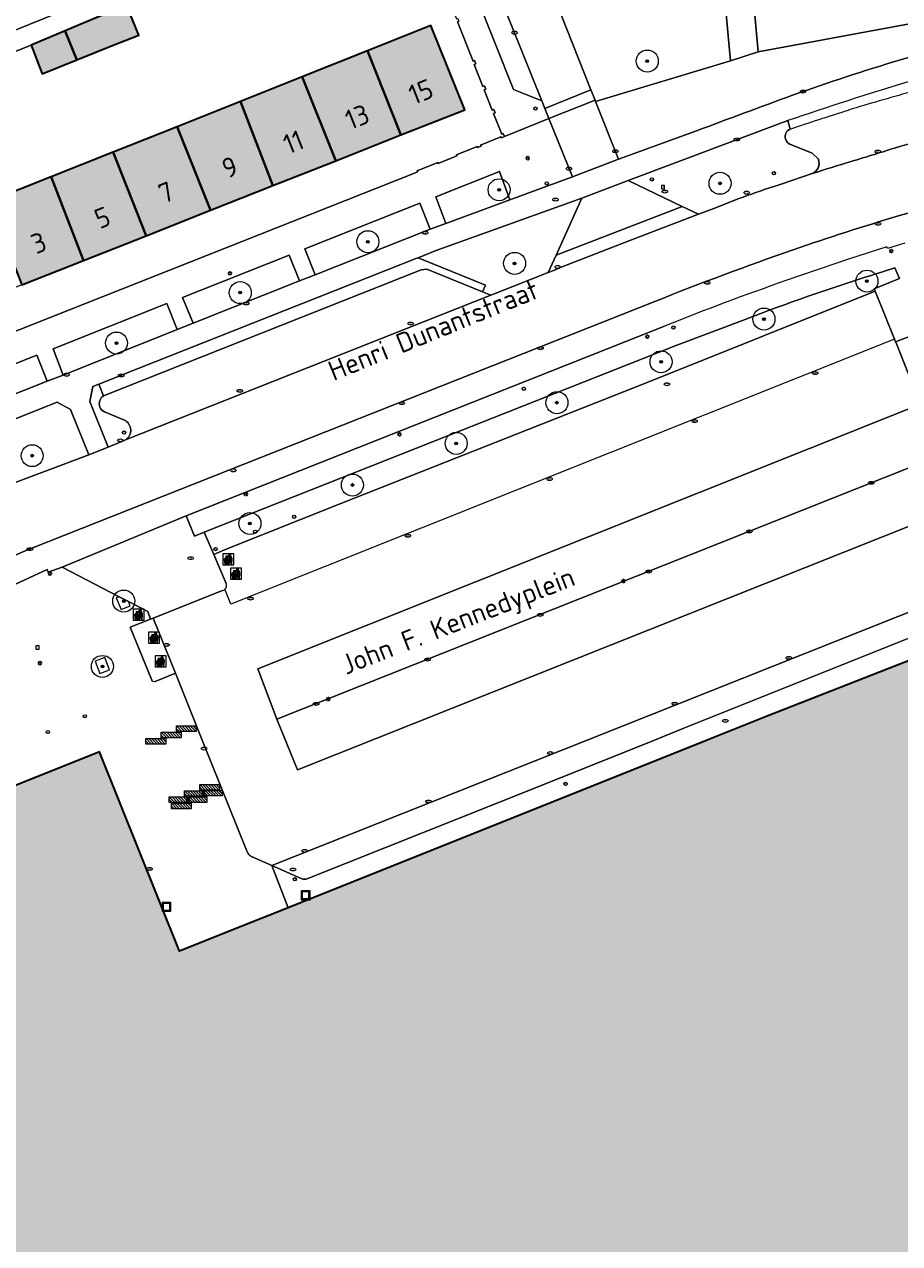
# Model space of a CAD drawing. Header units: metres. Extents: x 125349 to 128236, y 501602 to 503797.
# Tile 343 of 656: x 126549 to 126629, y 502454 to 502565. Entities that reach past the tile are written whole.
import ezdxf
from ezdxf.enums import TextEntityAlignment as Align

# ---------------------------------------------------------------- set-up
doc = ezdxf.new("R2010")
doc.units = ezdxf.units.M
doc.layers.get('0').update_dxf_attribs({"linetype": 'CONTINUOUS'})
for name, color, linetype, lineweight in [('B-WE-GR-BEPLANTING_CULTUUR_BODEMBEDEKKER-GV', 90, 'CONTINUOUS', 18), ('B-WE-GR-BEPLANTING_CULTUUR_HEESTERS-GV', 90, 'CONTINUOUS', 18), ('B-WE-GR-BOOM-S-500', 90, 'CONTINUOUS', 18), ('B-WE-GR-GROENVOORZIENING-GV', 80, 'CONTINUOUS', 18), ('B-WE-IE-AFVAL APART PLAATS-S', 7, 'CONTINUOUS', 18), ('B-WE-IE-MEUBILAIR-S', 7, 'CONTINUOUS', 18), ('B-WE-IE-MEUBILAIR_WEGMEUBILAIR-GV', 7, 'CONTINUOUS', 18), ('B-WE-IE-MEUBILAIR_WEGMEUBILAIR-S', 7, 'CONTINUOUS', 18), ('B-WE-IE-MEUBILAIR_WEGMEUBILAIR_AFVALBAK-S', 7, 'CONTINUOUS', 18), ('B-WE-IE-TERREINAFSCHEIDING_KUNSTMATIG_MUUR-G', 90, 'IE-TERREINAFSCHEIDING_KUNSTMATIG-SO', 18), ('B-WE-OG-BEBOUWING-GV', 7, 'CONTINUOUS', 35), ('B-WE-OG-BEBOUWING-T18', 10, 'CONTINUOUS', 18), ('B-WE-OG-TERREIN_BEGROEID-GV', 7, 'CONTINUOUS', 18), ('B-WE-OG-TERREIN_ERF-GV', 7, 'CONTINUOUS', 18), ('B-WE-OG-TOPOGRAFIE-T18', 10, 'CONTINUOUS', 18), ('B-WE-VH-GESLOTENVERHARDING_ASFALT-GV', 10, 'CONTINUOUS', 18), ('B-WE-VH-OPENVERHARDING-GV', 90, 'CONTINUOUS', 18), ('B-WE-VH-OPENVERHARDING_BETONSTRAATSTEEN-GV', 90, 'CONTINUOUS', 18)]:
    doc.layers.add(name, color=color, linetype=linetype, lineweight=lineweight)
doc.layers.add('B-WE-OG-BEBOUWING-V', color=7, linetype='CONTINUOUS', lineweight=18, true_color=0xcc646e)
doc.styles.add('NLCS-ISO', font='NLCS-ISO.ttf')
doc.styles.add('NLCS-ISO-M1000-T18', font='NLCS-ISO.ttf', dxfattribs={"height": 1.8})
doc.linetypes.add('IE-TERREINAFSCHEIDING_KUNSTMATIG-SO', pattern='A,4,[82,NLCS.SHX,S=0.75,R=90,X=0,Y=0],4,-2', length=10)

# ---------------------------------------------------------------- blocks, each defined once
blk = doc.blocks.new('SIE-WEG_AFVALBAK-SO')
at = {"color": 0, "linetype": 'ByBlock', "lineweight": 18}
for points in [[(-2, -2), (2, -2), (2, 2), (-2, 2)], [(-1.5, -1.5), (1.5, -1.5), (1.5, 1.5), (-1.5, 1.5)]]:
    blk.add_lwpolyline(points, close=True, dxfattribs=at)
blk = doc.blocks.new('SIE-AFVAL APART PLAATS-SO')
h = blk.add_hatch(color=256)
h.dxf.hatch_style = 1
h.paths.add_polyline_path([(-0.09, 0.07), (-1.76, 0.07, 0.819081), (-1.79, -0.09), (-1.4, -2.19, 0.36153), (-1.37, -2.21), (-0.47, -2.21, 0.36153), (-0.44, -2.19), (-0.05, -0.09, 0.819081)])
h.paths.add_polyline_path([(-0.16, -0.1), (-0.2, -0.33), (-0.49, -0.33), (-0.47, -0.1)], flags=16)
h.paths.add_polyline_path([(-0.55, -0.1), (-0.58, -0.33), (-0.87, -0.33), (-0.87, -0.1)], flags=16)
h.paths.add_polyline_path([(-0.22, -0.42), (-0.27, -0.73), (-0.53, -0.73), (-0.5, -0.42)], flags=16)
h.paths.add_polyline_path([(-0.58, -0.42), (-0.61, -0.73), (-0.87, -0.73), (-0.87, -0.42)], flags=16)
h.paths.add_polyline_path([(-0.95, -0.1), (-0.95, -0.33), (-1.27, -0.33), (-1.29, -0.1)], flags=16)
h.paths.add_polyline_path([(-0.95, -0.42), (-0.95, -0.73), (-1.23, -0.73), (-1.26, -0.42)], flags=16)
h.paths.add_polyline_path([(-0.29, -0.83), (-0.34, -1.09), (-0.56, -1.09), (-0.54, -0.83)], flags=16)
h.paths.add_polyline_path([(-0.62, -0.83), (-0.65, -1.09), (-0.87, -1.09), (-0.87, -0.83)], flags=16)
h.paths.add_polyline_path([(-0.95, -0.83), (-0.95, -1.09), (-1.2, -1.09), (-1.22, -0.83)], flags=16)
h.paths.add_polyline_path([(-1.35, -0.33), (-1.64, -0.33), (-1.69, -0.1), (-1.37, -0.1)], flags=16)
h.paths.add_polyline_path([(-1.34, -0.42), (-1.31, -0.73), (-1.57, -0.73), (-1.63, -0.42)], flags=16)
h.paths.add_polyline_path([(-0.36, -1.18), (-0.41, -1.44), (-0.6, -1.44), (-0.57, -1.18)], flags=16)
h.paths.add_polyline_path([(-0.65, -1.18), (-0.68, -1.44), (-0.87, -1.44), (-0.87, -1.18)], flags=16)
h.paths.add_polyline_path([(-1.3, -0.83), (-1.28, -1.09), (-1.5, -1.09), (-1.55, -0.83)], flags=16)
h.paths.add_polyline_path([(-0.95, -1.18), (-0.95, -1.44), (-1.17, -1.44), (-1.19, -1.18)], flags=16)
h.paths.add_polyline_path([(-0.42, -1.53), (-0.47, -1.79), (-0.63, -1.79), (-0.6, -1.53)], flags=16)
h.paths.add_polyline_path([(-1.27, -1.18), (-1.25, -1.44), (-1.44, -1.44), (-1.49, -1.18)], flags=16)
h.paths.add_polyline_path([(-0.69, -1.53), (-0.71, -1.79), (-0.87, -1.79), (-0.87, -1.53)], flags=16)
h.paths.add_polyline_path([(-0.95, -1.53), (-0.95, -1.79), (-1.13, -1.79), (-1.16, -1.53)], flags=16)
h.paths.add_polyline_path([(-1.24, -1.53), (-1.22, -1.79), (-1.37, -1.79), (-1.42, -1.53)], flags=16)
h.paths.add_polyline_path([(-0.49, -1.89), (-0.53, -2.13), (-0.66, -2.13), (-0.64, -1.89)], flags=16)
h.paths.add_polyline_path([(-0.72, -1.89), (-0.74, -2.13), (-0.87, -2.13), (-0.87, -1.89)], flags=16)
h.paths.add_polyline_path([(-0.95, -1.89), (-0.95, -2.13), (-1.1, -2.13), (-1.12, -1.89)], flags=16)
h.paths.add_polyline_path([(-1.21, -1.89), (-1.18, -2.13), (-1.31, -2.13), (-1.35, -1.89)], flags=16)
h.paths.add_polyline_path([(-0.19, 0.78, -0.01173), (-0.3, 0.78, -0.148797), (-0.42, 1.03, -0.136076), (-0.69, 0.87), (-0.78, 0.85, -0.038293), (-1.14, 0.96), (-1.19, 0.81, -0.243822), (-1.56, 0.45, 0.344326), (-1, 0.22, -0.139345), (-0.6, 0.22, 0.618436), (-0.56, 0.27, -0.441494), (-0.47, 0.44, 0.309048)])
h.paths.add_polyline_path([(-0.49, 0.51, 0.351556), (-0.64, 0.31, 0.121061), (-1.02, 0.29, -0.288745), (-1.45, 0.42, 0.203599), (-1.12, 0.79), (-1.09, 0.87, 0.083075), (-0.28, 0.71, -0.242261)], flags=16)
h.paths.add_polyline_path([(-0.4, 0.79, -0.023345), (-0.63, 0.82, 0.07081), (-0.46, 0.9, 0.059965)], flags=16)
h.paths.add_polyline_path([(1.12, 1.48), (-1.07, 1.48, 0.860559), (-1.08, 1.42), (0.29, 1, -0.146703), (0.53, 0.28, 0.421968), (0.56, 0.25), (1.6, 0.31, 0.450293), (1.63, 0.34, 0.122241)])
h.paths.add_polyline_path([(0.26, 1.93, 1), (1.07, 1.93, 1)])
h.paths.add_polyline_path([(1.65, 0.15, 0.429303), (1.62, 0.18), (0.55, 0.23, 0.38429), (0.51, 0.2), (0.16, -2.16, 0.83726), (0.22, -2.18), (0.99, -0.78, -0.688204), (1.05, -0.78), (1.36, -2.14, 0.84934), (1.42, -2.14)])
for p, q in [((-0.09, 0.07), (-1.76, 0.07)), ((-1.4, -2.19), (-1.79, -0.09)), ((-1.37, -0.1), (-1.69, -0.1)), ((-1.64, -0.33), (-1.69, -0.1)), ((-1.64, -0.33), (-1.35, -0.33)), ((-1.63, -0.42), (-1.34, -0.42)), ((-1.57, -0.73), (-1.63, -0.42)), ((-1.57, -0.73), (-1.31, -0.73)), ((-1.55, -0.83), (-1.3, -0.83)), ((-1.5, -1.09), (-1.55, -0.83)), ((-1.5, -1.09), (-1.28, -1.09)), ((-1.49, -1.18), (-1.27, -1.18)), ((-1.44, -1.44), (-1.49, -1.18)), ((-1.44, -1.44), (-1.25, -1.44)), ((-1.42, -1.53), (-1.24, -1.53)), ((-1.37, -1.79), (-1.42, -1.53)), ((-1.37, -1.79), (-1.22, -1.79)), ((-1.37, -2.21), (-0.47, -2.21)), ((-1.31, -2.13), (-1.35, -1.89)), ((-1.35, -1.89), (-1.21, -1.89)), ((-1.31, -2.13), (-1.18, -2.13)), ((-0.95, -0.1), (-1.29, -0.1)), ((-1.27, -0.33), (-0.95, -0.33)), ((-1.26, -0.42), (-0.95, -0.42)), ((-1.23, -0.73), (-0.95, -0.73)), ((-1.22, -0.83), (-0.95, -0.83)), ((-1.2, -1.09), (-0.95, -1.09)), ((-1.19, -1.18), (-0.95, -1.18)), ((-1.17, -1.44), (-0.95, -1.44)), ((-1.16, -1.53), (-0.95, -1.53)), ((-1.13, -1.79), (-0.95, -1.79)), ((-1.12, -1.89), (-0.95, -1.89)), ((-1.1, -2.13), (-0.95, -2.13)), ((-0.95, -0.1), (-0.95, -0.33)), ((-0.95, -0.42), (-0.95, -0.73)), ((-0.95, -0.83), (-0.95, -1.09)), ((-0.95, -1.18), (-0.95, -1.44)), ((-0.95, -1.53), (-0.95, -1.79)), ((-0.95, -1.89), (-0.95, -2.13)), ((-0.87, -0.1), (-0.87, -0.33)), ((-0.55, -0.1), (-0.87, -0.1)), ((-0.87, -0.33), (-0.58, -0.33)), ((-0.87, -0.42), (-0.87, -0.73)), ((-0.87, -0.42), (-0.58, -0.42)), ((-0.87, -0.73), (-0.61, -0.73)), ((-0.87, -0.83), (-0.62, -0.83)), ((-0.87, -0.83), (-0.87, -1.09)), ((-0.87, -1.09), (-0.65, -1.09)), ((-0.87, -1.18), (-0.65, -1.18)), ((-0.87, -1.18), (-0.87, -1.44)), ((-0.87, -1.44), (-0.68, -1.44)), ((-0.87, -1.53), (-0.69, -1.53)), ((-0.87, -1.53), (-0.87, -1.79)), ((-0.87, -1.79), (-0.71, -1.79)), ((-0.87, -1.89), (-0.87, -2.13)), ((-0.87, -1.89), (-0.72, -1.89)), ((-0.87, -2.13), (-0.74, -2.13)), ((-0.66, -2.13), (-0.53, -2.13)), ((-0.64, -1.89), (-0.49, -1.89)), ((-0.63, -1.79), (-0.47, -1.79)), ((-0.6, -1.44), (-0.41, -1.44)), ((-0.6, -1.53), (-0.42, -1.53)), ((-0.57, -1.18), (-0.36, -1.18)), ((-0.56, -1.09), (-0.34, -1.09)), ((-0.54, -0.83), (-0.29, -0.83)), ((-0.53, -0.73), (-0.27, -0.73)), ((-0.53, -2.13), (-0.49, -1.89)), ((-0.5, -0.42), (-0.22, -0.42)), ((-0.49, -0.33), (-0.2, -0.33)), ((-0.16, -0.1), (-0.47, -0.1)), ((-0.47, -1.79), (-0.42, -1.53)), ((-0.44, -2.19), (-0.05, -0.09)), ((-0.41, -1.44), (-0.36, -1.18)), ((-0.34, -1.09), (-0.29, -0.83)), ((-0.27, -0.73), (-0.22, -0.42)), ((-0.2, -0.33), (-0.16, -0.1))]:
    blk.add_line(p, q)
blk.add_lwpolyline([(-2.5, -2.51), (2.5, -2.51), (2.5, 2.49), (-2.5, 2.49)], close=True)
for points in [[(-0.78, 0.85, -0.038293), (-1.14, 0.96), (-1.19, 0.81, -0.243822), (-1.56, 0.45, 0.344326), (-1, 0.22, -0.139345), (-0.6, 0.22, 0.618436), (-0.56, 0.27, -0.441494), (-0.47, 0.44, 0.309048), (-0.19, 0.78, -0.01173), (-0.3, 0.78, -0.01173)], [(-0.78, 0.85), (-0.69, 0.87, 0.136076), (-0.42, 1.03, 0.156405), (-0.29, 0.77)], [(-0.78, 0.85), (-0.69, 0.87, 0.136076), (-0.42, 1.03, 0.148797), (-0.3, 0.78, 0.148797)], [(-0.63, 0.82, 0.07081), (-0.46, 0.9, 0.059965), (-0.4, 0.79, 0.059965)], [(-0.4, 0.79, -0.023345), (-0.63, 0.82)]]:
    blk.add_lwpolyline(points, format="xyb")
for points in [[(-1.09, 0.87), (-1.12, 0.79, -0.203599), (-1.45, 0.42, 0.288745), (-1.02, 0.29, -0.121061), (-0.64, 0.31, -0.351556), (-0.49, 0.51, 0.242261), (-0.28, 0.71, -0.083075)], [(-1.07, 1.48), (1.12, 1.48, -0.122241), (1.63, 0.34, -0.450293), (1.6, 0.31), (0.56, 0.25, -0.421968), (0.53, 0.28, 0.146703), (0.29, 1), (-1.08, 1.42, -0.860559)], [(0.55, 0.23), (1.62, 0.18, -0.429303), (1.65, 0.15), (1.42, -2.14, -0.84934), (1.36, -2.14), (1.05, -0.78, 0.688204), (0.99, -0.78), (0.22, -2.18, -0.83726), (0.16, -2.16), (0.51, 0.2, -0.38429)]]:
    blk.add_lwpolyline(points, format="xyb", close=True)
for points in [[(-1.35, -0.33), (-1.37, -0.1)], [(-1.31, -0.73), (-1.34, -0.42)], [(-1.28, -1.09), (-1.3, -0.83)], [(-1.27, -0.33), (-1.29, -0.1)], [(-1.25, -1.44), (-1.27, -1.18)], [(-1.23, -0.73), (-1.26, -0.42)], [(-1.22, -1.79), (-1.24, -1.53)], [(-1.2, -1.09), (-1.22, -0.83)], [(-1.18, -2.13), (-1.21, -1.89)], [(-1.17, -1.44), (-1.19, -1.18)], [(-1.18, -2.22), (-1.18, -2.21)], [(-1.13, -1.79), (-1.16, -1.53)], [(-1.1, -2.13), (-1.12, -1.89)], [(-0.74, -2.13), (-0.72, -1.89)], [(-0.71, -1.79), (-0.69, -1.53)], [(-0.68, -1.44), (-0.65, -1.18)], [(-0.66, -2.13), (-0.64, -1.89)], [(-0.65, -1.09), (-0.62, -0.83)], [(-0.63, -1.79), (-0.6, -1.53)], [(-0.61, -0.73), (-0.58, -0.42)], [(-0.6, -1.44), (-0.57, -1.18)], [(-0.58, -0.33), (-0.55, -0.1)], [(-0.56, -1.09), (-0.54, -0.83)], [(-0.53, -0.73), (-0.5, -0.42)], [(-0.49, -0.33), (-0.47, -0.1)]]:
    blk.add_lwpolyline(points)
blk.add_circle((0.66, 1.93), 0.401)
for centre, radius, start, end in [((-1.76, -0.01), 0.0869, 90, 247.281), ((-0.09, -0.01), 0.0869, 292.719, 90), ((-1.37, -2.18), 0.0318, 190.4943, 270), ((-0.47, -2.18), 0.0318, 270, 349.5057)]:
    blk.add_arc(centre, radius, start, end)
blk = doc.blocks.new('SIE-MEUBILAIR_BORD_RECLAME-SO')
blk.add_lwpolyline([(-0.75, -0.75), (0.75, -0.75), (0.75, 0.75), (-0.75, 0.75)], close=True)
at = {"style": 'NLCS-ISO'}
blk.add_text('rb', height=0.75, dxfattribs=at).set_placement((0, 0), align=Align.MIDDLE_CENTER)
blk = doc.blocks.new('SIE-MEUBILAIR_BORD_LOCATIEPAAL-SO')
blk.add_lwpolyline([(-0.75, -0.75), (0.75, -0.75), (0.75, 0.75), (-0.75, 0.75)], close=True)
at = {"style": 'NLCS-ISO'}
blk.add_text('lp', height=0.75, dxfattribs=at).set_placement((0.01, 0.12), align=Align.MIDDLE_CENTER)
blk = doc.blocks.new('SIE-MEUBILAIR_PAAL_LICHTMAST-SO')
for points in [[(-0.62, 0), (-1, 0)], [(-0.71, 0.71), (-0.44, 0.44)], [(0, 1), (0, 0.62)], [(0.44, 0.44), (0.71, 0.71)], [(1, 0), (0.62, 0)], [(-0.71, -0.71), (-0.44, -0.44)], [(0, -0.62), (0, -1)], [(0.44, -0.44), (0.71, -0.71)]]:
    blk.add_lwpolyline(points)
blk.add_circle((0, 0), 0.5)
blk = doc.blocks.new('SIE-MEUBILAIR_PAAL_AFSLUITPAAL-SO')
blk.add_circle((0, 0), 0.75)
at = {"style": 'NLCS-ISO'}
blk.add_text('af', height=0.75, dxfattribs=at).set_placement((0, 0.05), align=Align.MIDDLE_CENTER)
blk = doc.blocks.new('SIE-MEUBILAIR_PAAL_VERKEERSBORD-SO')
blk.add_circle((0, 0), 0.75)
at = {"style": 'NLCS-ISO'}
blk.add_text('vb', height=0.75, dxfattribs=at).set_placement((0, 0.07), align=Align.MIDDLE_CENTER)
blk = doc.blocks.new('SIE-MEUBILAIR_PUT_KOLK-SO')
blk.add_ellipse((0, 0), major_axis=(1.25, 0), ratio=0.54)
at = {"style": 'NLCS-ISO'}
blk.add_text('klk', height=0.75, dxfattribs=at).set_placement((0.03, 0), align=Align.MIDDLE_CENTER)
blk = doc.blocks.new('SIE-MEUBILAIR_PUT_RIOOLPUT-SO')
blk.add_ellipse((0, 0), major_axis=(1.25, 0), ratio=0.54)
at = {"style": 'NLCS-ISO'}
blk.add_text('ri', height=0.75, dxfattribs=at).set_placement((-0.04, 0.07), align=Align.MIDDLE_CENTER)
blk = doc.blocks.new('SIE-MEUBILAIR_PUT_BRANDKRAAN-SO')
blk.add_ellipse((0, 0), major_axis=(1.25, 0), ratio=0.54)
at = {"style": 'NLCS-ISO'}
blk.add_text('bk', height=0.75, dxfattribs=at).set_placement((0.03, 0), align=Align.MIDDLE_CENTER)
blk = doc.blocks.new('SIE-WEG_FIETSREK-SO')
for p, q in [((-4.5, 1.25), (-2, -1.25)), ((-4.5, 0), (-3.25, -1.25)), ((-3.25, 1.25), (-0.75, -1.25)), ((-2, 1.25), (0.5, -1.25)), ((-0.75, 1.25), (1.75, -1.25)), ((0.5, 1.25), (3, -1.25)), ((1.76, 1.25), (4.26, -1.25)), ((3.01, 1.25), (4.5, -0.24)), ((4.26, 1.25), (4.5, 1.01))]:
    blk.add_line(p, q)
at = {"flags": 128}
blk.add_lwpolyline([(4.51, -1.25), (-4.51, -1.25), (-4.51, 1.25), (4.51, 1.25), (4.51, -1.25)], close=True, dxfattribs=at)
blk = doc.blocks.new('SGR-BOOM_01-SO')
at = {"linetype": 'ByBlock', "lineweight": 18}
h = blk.add_hatch(color=0, dxfattribs=at)
h.dxf.hatch_style = 1
edge = h.paths.add_edge_path()
edge.add_arc((0, 0), 0.25, 0, 360)
at = {"color": 0, "linetype": 'ByBlock', "lineweight": 18}
for radius in [2, 0.25]:
    blk.add_circle((0, 0), radius, dxfattribs=at)

msp = doc.modelspace()

# ---------------------------------------------------------------- hatches: boundary and pattern name
at = {"layer": 'B-WE-OG-BEBOUWING-V'}
for points in [[(126558.43, 502566.769), (126555.917, 502565.783), (126552.82, 502564.482), (126552.829, 502564.46), (126553.867, 502561.835), (126557.025, 502563.115), (126559.519, 502564.088)], [(126549.724, 502563.181), (126550.732, 502560.565), (126553.867, 502561.835), (126552.829, 502564.46), (126552.82, 502564.482)], [(126580.284, 502562.655), (126583.336, 502555.012), (126589.14, 502557.308), (126586.062, 502564.956)], [(126580.284, 502562.655), (126574.364, 502560.298), (126577.41, 502552.667), (126583.336, 502555.012)], [(126571.701, 502550.409), (126577.41, 502552.667), (126574.364, 502560.298), (126568.75, 502558.063)], [(126562.989, 502555.769), (126566.032, 502548.166), (126571.701, 502550.409), (126568.75, 502558.063)], [(126562.989, 502555.769), (126557.181, 502553.456), (126560.188, 502545.854), (126566.032, 502548.166)], [(126554.491, 502543.6), (126560.188, 502545.854), (126557.181, 502553.456), (126551.544, 502551.212)], [(126551.544, 502551.212), (126545.868, 502548.952), (126548.869, 502541.376), (126554.491, 502543.6)], [(126658.248, 502473.318), (126653.148, 502486.027), (126649.096, 502484.376), (126642.819, 502500), (126641.938, 502502.19), (126641.21, 502503.95), (126640.745, 502505.076), (126638.408, 502510.729), (126616.778, 502502.242), (126611.175, 502500), (126573.076, 502484.754), (126566.764, 502482.228), (126563.211, 502480.804), (126555.947, 502498.928), (126540.023, 502492.567), (126540.088, 502492.383), (126530.727, 502488.653), (126529.894, 502486.664), (126532.533, 502479.957), (126532.348, 502479.867), (126542.594, 502454.232), (126544.771, 502449.125), (126558.106, 502415.352), (126560.218, 502410.003), (126574.584, 502415.675), (126574.234, 502416.726), (126632.702, 502440.091), (126636.749, 502441.71), (126635.987, 502443.592), (126665.452, 502455.364), (126662.908, 502461.707), (126658.988, 502471.475)]]:
    msp.add_hatch(color=256, dxfattribs=at).paths.add_polyline_path(points)

# ---------------------------------------------------------------- linework, layer by layer
at = {"layer": 'B-WE-GR-BEPLANTING_CULTUUR_BODEMBEDEKKER-GV'}
msp.add_lwpolyline([(126626.142, 502542.275, 0.0158558), (126614.6, 502538.24)], format="xyb", dxfattribs=at)
at = {"layer": 'B-WE-GR-BEPLANTING_CULTUUR_BODEMBEDEKKER-GV', "flags": 128}
for points in [[(126626.441, 502540.802), (126626.346, 502541.032), (126628.633, 502541.95), (126628.204, 502542.927), (126626.142, 502542.275)], [(126614.6, 502538.24), (126608.246, 502535.857), (126565.46, 502518.908), (126566.323, 502516.874), (126567.301, 502517.289), (126577.715, 502521.455), (126606.012, 502532.637), (126626.441, 502540.802)]]:
    msp.add_lwpolyline(points, dxfattribs=at)
at = {"layer": 'B-WE-GR-BEPLANTING_CULTUUR_HEESTERS-GV', "flags": 128}
for points in [[(126618.693, 502555.551), (126618.483, 502556.319), (126603.992, 502550.866), (126608.888, 502548.517), (126610.382, 502547.8), (126611.77, 502548.325)], [(126621.266, 502552.801), (126620.711, 502553.357), (126618.665, 502554.17)], [(126617.897, 502550.554), (126620.705, 502551.502)], [(126555.881, 502532.366), (126555.345, 502532.154), (126555.046, 502530.794), (126556.736, 502526.624), (126558.166, 502527.224), (126558.313, 502527.282)], [(126556.302, 502531.302), (126555.881, 502532.366)], [(126558.213, 502529.092), (126556.378, 502529.853)]]:
    msp.add_lwpolyline(points, dxfattribs=at)
at = {"layer": 'B-WE-GR-BEPLANTING_CULTUUR_HEESTERS-GV'}
for points in [[(126618.28, 502554.656, -0.3971519), (126618.693, 502555.551)], [(126618.665, 502554.17, -0.2123402), (126618.28, 502554.656)], [(126620.705, 502551.502, 0.4181524), (126621.266, 502552.801)], [(126611.77, 502548.325, -0.0217394), (126617.897, 502550.554)], [(126555.964, 502530.88, -0.1761995), (126556.302, 502531.302)], [(126556.378, 502529.853, -0.3894008), (126555.964, 502530.88)], [(126558.313, 502527.282, 0.5646268), (126558.213, 502529.092)]]:
    msp.add_lwpolyline(points, format="xyb", dxfattribs=at)
at = {"layer": 'B-WE-GR-BEPLANTING_CULTUUR_HEESTERS-GV', "flags": 128}
for points in [[(126584.902, 502543.857), (126591.002, 502541.353), (126590.752, 502540.753), (126591.505, 502540.444), (126591.896, 502540.599), (126596.724, 502542.507), (126597.443, 502544.087), (126599.773, 502549.258), (126586.444, 502544.468)], [(126545.283, 502522.332), (126546.874, 502522.894), (126554.975, 502525.919), (126553.287, 502530.054), (126552.078, 502530.719), (126544.689, 502527.773), (126540.15, 502525.701), (126539.234, 502525.319), (126543.872, 502523.029)]]:
    msp.add_lwpolyline(points, close=True, dxfattribs=at)
at = {"layer": 'B-WE-GR-GROENVOORZIENING-GV', "flags": 128}
for points in [[(126587.398, 502546.972), (126593.234, 502549.125), (126592.291, 502551.682), (126586.505, 502549.393)], [(126575.533, 502542.311), (126585.994, 502546.454), (126585.055, 502548.8), (126574.603, 502544.674)], [(126564.436, 502537.901), (126574.106, 502541.744), (126573.165, 502544.082), (126563.494, 502540.251)], [(126563.01, 502537.33), (126562.064, 502539.695), (126551.713, 502535.584), (126552.635, 502533.187)], [(126544.514, 502530.005), (126551.186, 502532.619), (126550.25, 502535.008), (126543.589, 502532.365)]]:
    msp.add_lwpolyline(points, close=True, dxfattribs=at)
at = {"layer": 'B-WE-IE-MEUBILAIR_WEGMEUBILAIR-GV', "flags": 128}
for points in [[(126558.586, 502512.597), (126557.712, 502513.034), (126557.466, 502512.938), (126557.909, 502511.881), (126558.736, 502512.21)], [(126555.53, 502507.177), (126555.957, 502506.055), (126556.836, 502506.39), (126556.409, 502507.512)]]:
    msp.add_lwpolyline(points, close=True, dxfattribs=at)
at = {"layer": 'B-WE-IE-TERREINAFSCHEIDING_KUNSTMATIG_MUUR-G', "flags": 128}
msp.add_lwpolyline([(126585.464, 502572.974), (126586.864, 502569.409), (126586.97, 502569.445), (126587.086, 502569.152), (126586.982, 502569.107), (126588.369, 502565.565), (126588.489, 502565.606), (126588.597, 502565.334), (126588.481, 502565.289), (126589.88, 502561.726), (126590.004, 502561.777), (126590.122, 502561.477), (126589.997, 502561.427), (126590.784, 502559.422), (126590.915, 502559.473), (126591.038, 502559.165), (126590.906, 502559.112), (126591.628, 502557.271), (126591.766, 502557.323), (126591.882, 502557.029), (126591.746, 502556.971), (126592.485, 502555.089), (126592.629, 502555.14), (126592.744, 502554.864), (126592.464, 502554.744), (126592.424, 502554.851), (126590.566, 502554.099), (126590.608, 502553.993), (126590.314, 502553.874), (126590.273, 502553.98), (126588.37, 502553.209), (126588.413, 502553.104), (126586.716, 502552.418), (126586.67, 502552.521), (126584.792, 502551.76), (126584.841, 502551.659), (126584.572, 502551.552)], dxfattribs=at)
at = {"layer": 'B-WE-OG-BEBOUWING-GV', "flags": 128}
for points in [[(126558.43, 502566.769), (126555.917, 502565.783), (126552.82, 502564.482), (126552.829, 502564.46), (126553.867, 502561.835), (126557.025, 502563.115), (126559.519, 502564.088)], [(126549.724, 502563.181), (126550.732, 502560.565), (126553.867, 502561.835), (126552.829, 502564.46), (126552.82, 502564.482)], [(126580.284, 502562.655), (126583.336, 502555.012), (126589.14, 502557.308), (126586.062, 502564.956)], [(126580.284, 502562.655), (126574.364, 502560.298), (126577.41, 502552.667), (126583.336, 502555.012)], [(126571.701, 502550.409), (126577.41, 502552.667), (126574.364, 502560.298), (126568.75, 502558.063)], [(126562.989, 502555.769), (126566.032, 502548.166), (126571.701, 502550.409), (126568.75, 502558.063)], [(126562.989, 502555.769), (126557.181, 502553.456), (126560.188, 502545.854), (126566.032, 502548.166)], [(126554.491, 502543.6), (126560.188, 502545.854), (126557.181, 502553.456), (126551.544, 502551.212)], [(126551.544, 502551.212), (126545.868, 502548.952), (126548.869, 502541.376), (126554.491, 502543.6)]]:
    msp.add_lwpolyline(points, close=True, dxfattribs=at)
msp.add_lwpolyline([(126638.408, 502510.729), (126616.778, 502502.242), (126611.175, 502500), (126573.076, 502484.754), (126566.764, 502482.228), (126563.211, 502480.804), (126555.947, 502498.928), (126540.023, 502492.567), (126540.088, 502492.383), (126530.727, 502488.653), (126529.894, 502486.664), (126532.533, 502479.957), (126532.348, 502479.867), (126542.594, 502454.232), (126544.771, 502449.125)], dxfattribs=at)
at = {"layer": 'B-WE-OG-TERREIN_BEGROEID-GV', "flags": 128}
for points in [[(126601.021, 502558.05), (126613.28, 502561.767), (126610.888, 502587.701), (126592.496, 502580.271)], [(126592.684, 502579.013), (126597.884, 502565.925), (126600.596, 502559.117), (126600.973, 502558.171), (126601.021, 502558.05)]]:
    msp.add_lwpolyline(points, dxfattribs=at)
at = {"layer": 'B-WE-OG-TERREIN_ERF-GV', "flags": 128}
for points in [[(126503.448, 502626.943), (126531.164, 502557.641), (126556.667, 502567.972)], [(126556.667, 502567.972), (126531.164, 502557.641), (126531.871, 502555.988), (126538.348, 502558.66), (126541.52, 502559.927), (126544.489, 502561.113), (126549.724, 502563.181), (126552.82, 502564.482), (126555.917, 502565.783)], [(126558.43, 502566.769), (126559.519, 502564.088), (126557.025, 502563.115), (126553.867, 502561.835), (126550.732, 502560.565), (126549.724, 502563.181), (126544.489, 502561.113)], [(126540.626, 502534.14), (126584.572, 502551.552), (126584.841, 502551.659), (126584.792, 502551.76), (126586.67, 502552.521), (126586.716, 502552.418), (126588.413, 502553.104), (126588.37, 502553.209), (126590.273, 502553.98), (126590.314, 502553.874), (126590.608, 502553.993), (126590.566, 502554.099), (126592.424, 502554.851), (126592.464, 502554.744), (126592.744, 502554.864), (126592.629, 502555.14), (126592.485, 502555.089), (126591.746, 502556.971), (126591.882, 502557.029), (126591.766, 502557.323), (126591.628, 502557.271), (126590.906, 502559.112), (126591.038, 502559.165), (126590.915, 502559.473), (126590.784, 502559.422), (126589.997, 502561.427), (126590.122, 502561.477), (126590.004, 502561.777), (126589.88, 502561.726), (126588.481, 502565.289)]]:
    msp.add_lwpolyline(points, dxfattribs=at)
for points in [[(126613.147, 502591.477), (126615.784, 502562.581), (126671.623, 502572.936), (126669.477, 502596.512), (126661.522, 502595.666), (126661.731, 502593.011), (126658.433, 502592.689), (126655.119, 502592.365), (126654.812, 502595.07), (126649.352, 502594.556), (126649.609, 502591.852), (126646.15, 502591.529), (126639.963, 502590.951), (126639.696, 502593.688), (126636.83, 502593.404), (126637.137, 502590.699), (126633.674, 502590.367), (126630.425, 502590.055), (126630.168, 502592.76), (126624.509, 502592.299), (126624.816, 502589.544), (126621.565, 502589.232), (126618.103, 502588.9), (126617.797, 502591.605)], [(126548.869, 502541.376), (126542.835, 502538.989), (126541.35, 502542.689), (126538.715, 502541.583), (126536.348, 502547.352), (126539.28, 502548.583), (126540.075, 502546.645), (126545.868, 502548.952), (126551.544, 502551.212), (126557.181, 502553.456), (126562.989, 502555.769), (126568.75, 502558.063), (126574.364, 502560.298), (126580.284, 502562.655), (126586.062, 502564.956), (126589.14, 502557.308), (126583.336, 502555.012), (126577.41, 502552.667), (126571.701, 502550.409), (126566.032, 502548.166), (126560.188, 502545.854), (126554.491, 502543.6)]]:
    msp.add_lwpolyline(points, close=True, dxfattribs=at)
at = {"layer": 'B-WE-VH-GESLOTENVERHARDING_ASFALT-GV'}
for points in [[(126635.204, 502555.775, 0.0124747), (126628.456, 502553.903)], [(126628.456, 502553.903, -0.0016575), (126624.26, 502552.608)], [(126624.26, 502552.608, 0.0078993), (126620.705, 502551.502)], [(126628.648, 502547.679, -0.0154932), (126641.44, 502551.119)], [(126617.897, 502550.554, 0.0217394), (126611.77, 502548.325)], [(126618.988, 502544.575, -0.0120302), (126628.648, 502547.679)], [(126606.408, 502539.873, -0.0128632), (126618.988, 502544.575)]]:
    msp.add_lwpolyline(points, format="xyb", dxfattribs=at)
at = {"layer": 'B-WE-VH-GESLOTENVERHARDING_ASFALT-GV', "flags": 128}
for points in [[(126620.705, 502551.502), (126617.897, 502550.554)], [(126611.77, 502548.325), (126610.382, 502547.8), (126604.129, 502545.433), (126597.902, 502542.982), (126597.145, 502542.673), (126596.724, 502542.507), (126591.896, 502540.599), (126591.505, 502540.444), (126558.313, 502527.282), (126558.166, 502527.224), (126556.736, 502526.624), (126554.975, 502525.919), (126546.874, 502522.894), (126545.283, 502522.332)], [(126533.26, 502509.629), (126536.615, 502511.234), (126548.415, 502516.879), (126549.336, 502517.272), (126549.798, 502517.432), (126606.408, 502539.873)]]:
    msp.add_lwpolyline(points, dxfattribs=at)
at = {"layer": 'B-WE-VH-OPENVERHARDING-GV'}
for points in [[(126638.659, 502564.529, 0.0265489), (126618.929, 502558.629)], [(126629.412, 502559.855, 0.006965), (126618.483, 502556.319)], [(126629.624, 502558.911, 0.0060479), (126623.996, 502557.279)], [(126618.929, 502558.629, 0.0027096), (126610.179, 502555.387)], [(126618.693, 502555.551, -0.0044802), (126623.996, 502557.279)], [(126618.693, 502555.551, 0.3971519), (126618.28, 502554.656)], [(126628.456, 502553.903, -0.0124747), (126635.204, 502555.775)], [(126618.28, 502554.656, 0.2123402), (126618.665, 502554.17)], [(126624.26, 502552.608, 0.0016575), (126628.456, 502553.903)], [(126621.266, 502552.801, -0.4181524), (126620.705, 502551.502)], [(126620.705, 502551.502, -0.0078993), (126624.26, 502552.608)], [(126641.44, 502551.119, 0.0154932), (126628.648, 502547.679)], [(126628.648, 502547.679, 0.0120302), (126618.988, 502544.575)], [(126618.988, 502544.575, 0.0128632), (126606.408, 502539.873)], [(126614.6, 502538.24, -0.0158558), (126626.142, 502542.275)], [(126618.321, 502541.776, 0.0119833), (126607.295, 502537.632)], [(126556.302, 502531.302, 0.1761995), (126555.964, 502530.88)], [(126555.964, 502530.88, 0.3894008), (126556.378, 502529.853)], [(126558.213, 502529.092, -0.5646268), (126558.313, 502527.282)], [(126567.129, 502513.592, 0.1216093), (126567.327, 502513.706)], [(126567.327, 502513.706, 0.3035294), (126567.446, 502514.229)], [(126560.989, 502505.318, -0.4243564), (126560.681, 502505.433)], [(126569.282, 502489.993, 0.2071508), (126569.8, 502489.386)], [(126574.884, 502487.398, -0.1816643), (126574.273, 502487.405)]]:
    msp.add_lwpolyline(points, format="xyb", dxfattribs=at)
at = {"layer": 'B-WE-VH-OPENVERHARDING-GV', "flags": 128}
for points in [[(126584.902, 502543.857), (126586.444, 502544.468), (126599.773, 502549.258), (126603.992, 502550.866), (126618.483, 502556.319)], [(126618.483, 502556.319), (126618.693, 502555.551)], [(126610.179, 502555.387), (126603.114, 502552.806), (126598.913, 502551.22), (126593.234, 502549.125), (126587.398, 502546.972), (126585.994, 502546.454), (126575.533, 502542.311), (126574.106, 502541.744), (126564.436, 502537.901), (126563.01, 502537.33), (126552.635, 502533.187), (126551.186, 502532.619), (126544.514, 502530.005), (126538.386, 502527.604), (126534.162, 502525.933), (126531.354, 502524.836), (126522.531, 502521.383)], [(126618.665, 502554.17), (126620.711, 502553.357), (126621.266, 502552.801)], [(126629.136, 502545.164), (126627.534, 502544.681), (126627.494, 502544.829), (126624.094, 502543.751), (126618.321, 502541.776)], [(126519.979, 502517.749), (126523.416, 502519.117), (126523.454, 502519.008), (126535.567, 502523.727), (126539.234, 502525.319), (126540.15, 502525.701), (126544.689, 502527.773), (126552.078, 502530.719), (126553.287, 502530.054), (126554.975, 502525.919), (126556.736, 502526.624), (126555.046, 502530.794), (126555.345, 502532.154), (126555.881, 502532.366), (126559.436, 502533.774), (126584.763, 502543.802), (126584.902, 502543.857)], [(126558.313, 502527.282), (126591.505, 502540.444), (126590.752, 502540.753), (126585.698, 502542.828), (126585.175, 502542.761), (126556.302, 502531.302)], [(126626.142, 502542.275), (126628.204, 502542.927), (126628.633, 502541.95), (126626.346, 502541.032), (126626.441, 502540.802), (126628.183, 502536.442), (126628.282, 502536.194), (126630.81, 502537.191)], [(126628.183, 502536.442), (126626.441, 502540.802), (126606.012, 502532.637), (126577.715, 502521.455), (126567.301, 502517.289), (126566.323, 502516.874)], [(126606.408, 502539.873), (126549.798, 502517.432), (126549.336, 502517.272), (126548.415, 502516.879), (126536.615, 502511.234), (126536.73, 502510.969), (126534.171, 502508.525), (126530.151, 502503.643), (126526.931, 502499.692)], [(126565.46, 502518.908), (126608.246, 502535.857), (126614.6, 502538.24)], [(126607.295, 502537.632), (126563.811, 502520.394), (126564.579, 502518.542), (126565.46, 502518.908)], [(126563.811, 502520.394), (126607.295, 502537.632)], [(126628.183, 502536.442), (126567.859, 502512.342), (126567.327, 502513.706)], [(126634.671, 502513.941), (126636.852, 502514.802), (126634.244, 502521.312), (126573.937, 502497.296), (126572.064, 502501.896), (126570.316, 502506.476), (126630.55, 502530.532), (126628.291, 502536.171), (126628.282, 502536.194), (126628.183, 502536.442)], [(126556.378, 502529.853), (126558.213, 502529.092)], [(126525.144, 502494.118), (126526.556, 502495.853), (126527.629, 502497.172), (126529.931, 502500), (126535.887, 502507.318), (126536.601, 502508.025), (126537.287, 502508.693), (126537.654, 502508.933), (126538.534, 502509.417), (126539.418, 502509.895), (126547.519, 502513.807), (126551.172, 502515.5), (126551.273, 502515.266), (126552.549, 502515.729), (126563.811, 502520.394)], [(126567.446, 502514.229), (126566.323, 502516.874), (126565.46, 502518.908), (126564.579, 502518.542), (126563.811, 502520.394), (126552.549, 502515.729)], [(126566.323, 502516.874), (126567.446, 502514.229)], [(126560.681, 502505.433), (126558.71, 502510.262), (126560.581, 502510.99), (126560.321, 502511.688), (126558.586, 502512.597), (126557.712, 502513.034), (126552.549, 502515.729), (126551.273, 502515.266), (126551.172, 502515.5), (126547.519, 502513.807)], [(126552.549, 502515.729), (126557.712, 502513.034), (126558.586, 502512.597), (126560.321, 502511.688), (126560.581, 502510.99), (126560.824, 502511.085)], [(126560.824, 502511.085), (126567.129, 502513.592)], [(126567.129, 502513.592), (126560.824, 502511.085), (126562.846, 502506.082), (126565.279, 502500), (126569.282, 502489.993)], [(126569.8, 502489.386), (126571.588, 502488.594), (126600.243, 502500), (126634.204, 502513.518)], [(126560.581, 502510.99), (126558.71, 502510.262), (126560.681, 502505.433)], [(126560.824, 502511.085), (126560.581, 502510.99)], [(126560.989, 502505.318), (126562.846, 502506.082), (126560.824, 502511.085)], [(126573.076, 502484.754), (126611.175, 502500), (126616.778, 502502.242), (126638.408, 502510.729), (126640.745, 502505.076), (126641.21, 502503.95), (126641.938, 502502.19), (126642.819, 502500), (126649.096, 502484.376), (126653.148, 502486.027), (126658.248, 502473.318), (126658.755, 502473.551), (126659.481, 502471.707), (126658.988, 502471.475), (126662.908, 502461.707), (126665.452, 502455.364), (126667.453, 502456.165)], [(126632.512, 502510.461), (126609.036, 502501.066), (126606.377, 502500), (126595.718, 502495.727)], [(126562.846, 502506.082), (126560.989, 502505.318)], [(126569.282, 502489.993), (126565.279, 502500), (126562.846, 502506.082)], [(126540.023, 502492.567), (126555.947, 502498.928), (126563.211, 502480.804), (126566.764, 502482.228), (126573.076, 502484.754)], [(126595.718, 502495.727), (126574.884, 502487.398)], [(126571.588, 502488.594), (126569.8, 502489.386)], [(126573.076, 502484.754), (126571.588, 502488.594)], [(126574.273, 502487.405), (126571.588, 502488.594), (126573.076, 502484.754)]]:
    msp.add_lwpolyline(points, dxfattribs=at)
for points in [[(126608.888, 502548.517), (126603.992, 502550.866), (126599.773, 502549.258), (126597.443, 502544.087)], [(126608.888, 502548.517), (126597.443, 502544.087), (126596.724, 502542.507), (126597.145, 502542.673), (126597.902, 502542.982), (126604.129, 502545.433), (126610.382, 502547.8)], [(126555.881, 502532.366), (126556.302, 502531.302), (126585.175, 502542.761), (126585.698, 502542.828), (126590.752, 502540.753), (126591.002, 502541.353), (126584.902, 502543.857), (126584.763, 502543.802), (126559.436, 502533.774)], [(126633.084, 502531.556), (126630.81, 502537.191), (126628.282, 502536.194), (126628.291, 502536.171), (126630.55, 502530.532)]]:
    msp.add_lwpolyline(points, close=True, dxfattribs=at)
at = {"layer": 'B-WE-VH-OPENVERHARDING_BETONSTRAATSTEEN-GV', "flags": 128}
for points in [[(126615.784, 502562.581), (126613.147, 502591.477), (126612.93, 502593.008), (126606.012, 502667.687), (126605.85, 502669.336), (126603.9, 502690.815), (126604.414, 502692.263), (126606.102, 502693.363), (126599.413, 502692.423), (126599.572, 502690.735), (126601.713, 502688.982), (126603.199, 502672.677), (126601.431, 502670.453), (126601.69, 502667.531), (126601.716, 502667.232), (126603.86, 502665.489), (126603.98, 502664.195), (126610.483, 502593.954), (126608.668, 502591.904), (126608.9, 502590.083), (126599.478, 502586.282)], [(126592.496, 502580.271), (126610.888, 502587.701), (126613.28, 502561.767), (126615.784, 502562.581)], [(126589.693, 502574.176), (126596.133, 502558.129), (126596.41, 502557.433), (126600.596, 502559.117), (126597.884, 502565.925)], [(126663.049, 502567.033), (126667.582, 502566.771), (126674.395, 502566.53), (126676.092, 502566.49), (126676.798, 502567.355), (126676.591, 502569.302), (126676.248, 502573.284), (126676.235, 502573.43), (126676.193, 502573.784), (126671.623, 502572.936), (126615.784, 502562.581), (126613.28, 502561.767)], [(126588.481, 502565.289), (126589.88, 502561.726), (126590.004, 502561.777), (126590.122, 502561.477), (126589.997, 502561.427), (126590.784, 502559.422), (126590.915, 502559.473), (126591.038, 502559.165), (126590.906, 502559.112), (126591.628, 502557.271), (126591.766, 502557.323), (126591.882, 502557.029), (126591.746, 502556.971), (126592.485, 502555.089), (126592.629, 502555.14), (126592.744, 502554.864), (126596.772, 502556.522), (126596.41, 502557.433), (126596.133, 502558.129), (126593.559, 502559.142), (126588.571, 502571.73)], [(126613.28, 502561.767), (126601.021, 502558.05), (126603.114, 502552.806), (126610.179, 502555.387)], [(126543.589, 502532.365), (126550.25, 502535.008), (126551.186, 502532.619), (126552.635, 502533.187), (126551.713, 502535.584), (126562.064, 502539.695), (126563.01, 502537.33), (126564.436, 502537.901), (126563.494, 502540.251), (126573.165, 502544.082), (126574.106, 502541.744), (126575.533, 502542.311), (126574.603, 502544.674), (126585.055, 502548.8), (126585.994, 502546.454), (126587.398, 502546.972), (126586.505, 502549.393), (126592.291, 502551.682), (126593.234, 502549.125), (126598.913, 502551.22), (126596.772, 502556.522), (126592.744, 502554.864), (126592.464, 502554.744), (126592.424, 502554.851), (126590.566, 502554.099), (126590.608, 502553.993), (126590.314, 502553.874), (126590.273, 502553.98), (126588.37, 502553.209), (126588.413, 502553.104), (126586.716, 502552.418), (126586.67, 502552.521), (126584.792, 502551.76), (126584.841, 502551.659), (126584.572, 502551.552), (126540.626, 502534.14)], [(126634.204, 502513.518), (126600.243, 502500), (126571.588, 502488.594)], [(126609.036, 502501.066), (126632.512, 502510.461)], [(126574.884, 502487.398), (126595.718, 502495.727), (126606.377, 502500), (126609.036, 502501.066)], [(126571.588, 502488.594), (126574.273, 502487.405)]]:
    msp.add_lwpolyline(points, dxfattribs=at)
for points in [[(126589.693, 502574.176), (126588.571, 502571.73), (126593.559, 502559.142), (126596.133, 502558.129)], [(126596.772, 502556.522), (126600.973, 502558.171), (126600.596, 502559.117), (126596.41, 502557.433)], [(126596.772, 502556.522), (126598.913, 502551.22), (126603.114, 502552.806), (126601.021, 502558.05), (126600.973, 502558.171)], [(126630.55, 502530.532), (126570.316, 502506.476), (126572.064, 502501.896), (126632.401, 502525.914)], [(126632.401, 502525.914), (126572.064, 502501.896), (126573.937, 502497.296), (126634.244, 502521.312)]]:
    msp.add_lwpolyline(points, close=True, dxfattribs=at)
at = {"layer": 'B-WE-VH-OPENVERHARDING_BETONSTRAATSTEEN-GV'}
for points in [[(126618.929, 502558.629, -0.0265489), (126638.659, 502564.529)], [(126610.179, 502555.387, -0.0027096), (126618.929, 502558.629)], [(126574.273, 502487.405, 0.1816643), (126574.884, 502487.398)]]:
    msp.add_lwpolyline(points, format="xyb", dxfattribs=at)

# ---------------------------------------------------------------- block references
at = {"layer": 'B-WE-GR-BOOM-S-500', "xscale": 0.5, "yscale": 0.5, "zscale": 0.5}
for p in [(126605.715, 502561.735), (126612.33, 502550.618), (126592.253, 502550.03), (126580.326, 502545.305), (126593.66, 502543.339), (126625.679, 502541.725), (126568.726, 502540.681), (126616.323, 502538.274), (126557.482, 502536.095), (126606.972, 502534.391), (126597.504, 502530.673), (126588.353, 502526.969), (126549.817, 502525.856), (126578.924, 502523.188), (126569.608, 502519.686), (126558.141, 502512.636), (126556.203, 502506.692)]:
    msp.add_blockref('SGR-BOOM_01-SO', p, dxfattribs=at)
at = {"layer": 'B-WE-IE-AFVAL APART PLAATS-S', "xscale": 0.2, "yscale": 0.2, "zscale": 0.2}
for p in [(126567.643, 502516.438), (126568.335, 502515.124), (126559.499, 502511.395), (126560.904, 502509.315), (126561.482, 502507.15)]:
    msp.add_blockref('SIE-AFVAL APART PLAATS-SO', p, dxfattribs=at)
at = {"layer": 'B-WE-IE-MEUBILAIR-S', "xscale": 0.2, "yscale": 0.2, "zscale": 0.2}
for name, p in [('SIE-MEUBILAIR_PUT_KOLK-SO', (126593.66, 502564.313)), ('SIE-MEUBILAIR_PUT_KOLK-SO', (126619.866, 502558.958)), ('SIE-MEUBILAIR_PAAL_VERKEERSBORD-SO', (126595.554, 502557.412)), ('SIE-MEUBILAIR_PUT_RIOOLPUT-SO', (126613.859, 502554.605)), ('SIE-MEUBILAIR_PUT_KOLK-SO', (126602.825, 502553.53)), ('SIE-MEUBILAIR_PUT_KOLK-SO', (126626.667, 502553.499)), ('SIE-MEUBILAIR_PAAL_LICHTMAST-SO', (126594.851, 502552.903)), ('SIE-MEUBILAIR_PUT_KOLK-SO', (126598.607, 502551.953)), ('SIE-MEUBILAIR_PAAL_VERKEERSBORD-SO', (126606.134, 502550.972)), ('SIE-MEUBILAIR_PAAL_VERKEERSBORD-SO', (126617.226, 502551.539)), ('SIE-MEUBILAIR_PAAL_VERKEERSBORD-SO', (126596.579, 502550.608)), ('SIE-MEUBILAIR_BORD_LOCATIEPAAL-SO', (126607.147, 502550.28)), ('SIE-MEUBILAIR_PUT_RIOOLPUT-SO', (126597.379, 502549.136)), ('SIE-MEUBILAIR_PUT_BRANDKRAAN-SO', (126607.311, 502549.865)), ('SIE-MEUBILAIR_PUT_KOLK-SO', (126614.746, 502549.77)), ('SIE-MEUBILAIR_PUT_KOLK-SO', (126626.692, 502546.934)), ('SIE-MEUBILAIR_PUT_KOLK-SO', (126585.533, 502546.132)), ('SIE-MEUBILAIR_PAAL_LICHTMAST-SO', (126627.891, 502544.468)), ('SIE-MEUBILAIR_PAAL_LICHTMAST-SO', (126567.79, 502542.439)), ('SIE-MEUBILAIR_PUT_KOLK-SO', (126597.575, 502543.011)), ('SIE-MEUBILAIR_PUT_KOLK-SO', (126611.183, 502541.572)), ('SIE-MEUBILAIR_PUT_KOLK-SO', (126569.268, 502539.691)), ('SIE-MEUBILAIR_PUT_KOLK-SO', (126584.208, 502537.863)), ('SIE-MEUBILAIR_PAAL_LICHTMAST-SO', (126605.716, 502536.676)), ('SIE-MEUBILAIR_PAAL_VERKEERSBORD-SO', (126608.099, 502537.503)), ('SIE-MEUBILAIR_PUT_KOLK-SO', (126596.015, 502535.624)), ('SIE-MEUBILAIR_PUT_KOLK-SO', (126620.973, 502533.365)), ('SIE-MEUBILAIR_PUT_KOLK-SO', (126552.952, 502533.219)), ('SIE-MEUBILAIR_PUT_RIOOLPUT-SO', (126557.908, 502533.149)), ('SIE-MEUBILAIR_PUT_RIOOLPUT-SO', (126607.51, 502532.352)), ('SIE-MEUBILAIR_PUT_KOLK-SO', (126568.688, 502531.748)), ('SIE-MEUBILAIR_PAAL_VERKEERSBORD-SO', (126594.495, 502531.943)), ('SIE-MEUBILAIR_PUT_KOLK-SO', (126583.405, 502530.638)), ('SIE-MEUBILAIR_PUT_KOLK-SO', (126610.014, 502528.992)), ('SIE-MEUBILAIR_PAAL_VERKEERSBORD-SO', (126558.17, 502527.96)), ('SIE-MEUBILAIR_PAAL_LICHTMAST-SO', (126583.192, 502527.803)), ('SIE-MEUBILAIR_PUT_KOLK-SO', (126557.832, 502527.243)), ('SIE-MEUBILAIR_PUT_KOLK-SO', (126568.101, 502524.522)), ('SIE-MEUBILAIR_PUT_KOLK-SO', (126596.838, 502523.735)), ('SIE-MEUBILAIR_PUT_KOLK-SO', (126626.076, 502523.387)), ('SIE-MEUBILAIR_PAAL_LICHTMAST-SO', (126569.237, 502522.363)), ('SIE-MEUBILAIR_PAAL_VERKEERSBORD-SO', (126573.624, 502520.295)), ('SIE-MEUBILAIR_PAAL_VERKEERSBORD-SO', (126570.073, 502518.937)), ('SIE-MEUBILAIR_PUT_KOLK-SO', (126614.992, 502518.973)), ('SIE-MEUBILAIR_PUT_KOLK-SO', (126583.96, 502518.579)), ('SIE-MEUBILAIR_PUT_KOLK-SO', (126549.605, 502517.356)), ('SIE-MEUBILAIR_PAAL_VERKEERSBORD-SO', (126566.484, 502517.364)), ('SIE-MEUBILAIR_PUT_RIOOLPUT-SO', (126564.229, 502516.537)), ('SIE-MEUBILAIR_PAAL_LICHTMAST-SO', (126551.43, 502515.134)), ('SIE-MEUBILAIR_PAAL_LICHTMAST-SO', (126603.538, 502514.457)), ('SIE-MEUBILAIR_PUT_KOLK-SO', (126605.847, 502515.32)), ('SIE-MEUBILAIR_PUT_KOLK-SO', (126569.657, 502512.865)), ('SIE-MEUBILAIR_PUT_KOLK-SO', (126595.988, 502511.381)), ('SIE-MEUBILAIR_BORD_RECLAME-SO', (126550.307, 502508.41)), ('SIE-MEUBILAIR_PUT_KOLK-SO', (126562.044, 502508.648)), ('SIE-MEUBILAIR_PAAL_LICHTMAST-SO', (126550.519, 502506.992)), ('SIE-MEUBILAIR_PUT_KOLK-SO', (126585.743, 502507.316)), ('SIE-MEUBILAIR_PUT_KOLK-SO', (126618.582, 502507.463)), ('SIE-MEUBILAIR_PAAL_LICHTMAST-SO', (126576.721, 502503.726)), ('SIE-MEUBILAIR_PUT_KOLK-SO', (126575.628, 502503.29)), ('SIE-MEUBILAIR_PUT_KOLK-SO', (126608.217, 502503.304)), ('SIE-MEUBILAIR_PAAL_AFSLUITPAAL-SO', (126554.594, 502502.156)), ('SIE-MEUBILAIR_PUT_RIOOLPUT-SO', (126612.813, 502501.741)), ('SIE-MEUBILAIR_PAAL_AFSLUITPAAL-SO', (126551.234, 502500.731)), ('SIE-MEUBILAIR_PUT_KOLK-SO', (126565.43, 502499.228)), ('SIE-MEUBILAIR_PUT_KOLK-SO', (126596.913, 502498.816)), ('SIE-MEUBILAIR_PAAL_VERKEERSBORD-SO', (126598.293, 502496.007)), ('SIE-MEUBILAIR_PUT_KOLK-SO', (126585.833, 502494.409)), ('SIE-MEUBILAIR_PUT_KOLK-SO', (126574.586, 502489.921)), ('SIE-MEUBILAIR_PUT_KOLK-SO', (126560.48, 502488.279)), ('SIE-MEUBILAIR_PUT_RIOOLPUT-SO', (126573.517, 502488.231)), ('SIE-MEUBILAIR_PAAL_VERKEERSBORD-SO', (126573.689, 502487.345))]:
    msp.add_blockref(name, p, dxfattribs=at)
at = {"layer": 'B-WE-IE-MEUBILAIR_WEGMEUBILAIR-S', "xscale": 0.2, "yscale": 0.2, "zscale": 0.2}
for p in [(126563.832, 502501.027), (126561.064, 502499.881), (126562.448, 502500.454), (126565.948, 502495.701), (126563.18, 502494.582), (126564.564, 502495.142), (126564.776, 502494.583), (126566.182, 502495.166), (126563.369, 502494)]:
    msp.add_blockref('SIE-WEG_FIETSREK-SO', p, dxfattribs=at)
at = {"layer": 'B-WE-IE-MEUBILAIR_WEGMEUBILAIR_AFVALBAK-S', "xscale": 0.2, "yscale": 0.2, "zscale": 0.2}
for p in [(126574.668, 502485.885), (126562.032, 502484.827)]:
    msp.add_blockref('SIE-WEG_AFVALBAK-SO', p, dxfattribs=at)

# ---------------------------------------------------------------- texts
at = {"layer": 'B-WE-OG-BEBOUWING-T18', "style": 'NLCS-ISO-M1000-T18'}
for s, p in [('15', (126585.142, 502558.953)), ('13', (126579.354, 502556.663)), ('11', (126573.566, 502554.373)), ('9', (126567.778, 502552.083)), ('7', (126561.99, 502549.793)), ('5', (126556.202, 502547.503)), ('3', (126550.414, 502545.213))]:
    msp.add_text(s, height=1.8, rotation=21.6, dxfattribs=at).set_placement(p, align=Align.MIDDLE)
at = {"layer": 'B-WE-OG-TOPOGRAFIE-T18', "style": 'NLCS-ISO-M1000-T18'}
for s, rotation, p in [('Henri Dunantstraat', 22.1, (126586.271, 502537.28)), ('John F. Kennedyplein', 21.4, (126588.594, 502510.602))]:
    msp.add_text(s, height=1.8, rotation=rotation, dxfattribs=at).set_placement(p, align=Align.MIDDLE)

doc.saveas('drawing.dxf')
